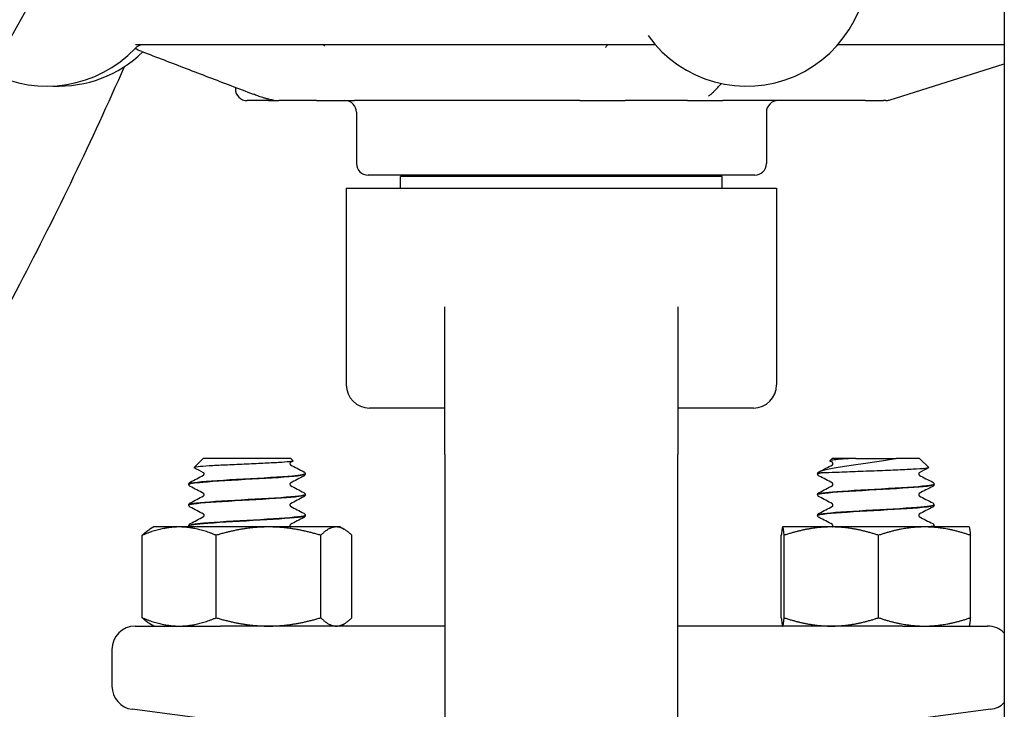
# Model space of a CAD drawing. Header units: inches. Extents: x 18 to 846, y -44 to 561.
# Tile 450 of 642: x 441.79 to 444.43, y 260.95 to 262.8. Entities that reach past the tile are written whole.
import ezdxf

# ---------------------------------------------------------------- set-up
doc = ezdxf.new("R2010")
doc.units = ezdxf.units.IN
doc.header["$LTSCALE"] = 24
doc.header["$MEASUREMENT"] = 0
doc.layers.add('Visible (ANSI)', color=7, linetype='Continuous', lineweight=30)

msp = doc.modelspace()

# ---------------------------------------------------------------- linework, layer by layer
at = {"layer": 'Visible (ANSI)'}
for p, q in [((444.42943, 290.9565), (444.42943, 255.2065)), ((443.48707, 262.729), (442.09777, 262.729)), ((444.42943, 262.729), (443.98263, 262.729)), ((444.12052, 262.58045), (444.42943, 262.678)), ((442.36593, 262.61465), (442.36593, 262.61025)), ((442.45523, 262.579), (442.39718, 262.579)), ((442.45523, 262.579), (442.48236, 262.579)), ((442.58329, 262.579), (442.48236, 262.579)), ((442.58329, 262.579), (442.68596, 262.579)), ((443.29063, 262.579), (442.68596, 262.579)), ((443.29063, 262.579), (443.41203, 262.579)), ((443.57967, 262.579), (443.41203, 262.579)), ((443.57967, 262.579), (443.67388, 262.579)), ((444.05735, 262.579), (443.67388, 262.579)), ((444.05735, 262.579), (444.10524, 262.579)), ((444.11111, 262.579), (444.10524, 262.579)), ((442.69093, 262.54775), (442.69093, 262.41025)), ((443.79093, 262.54775), (443.79093, 262.41025)), ((443.75968, 262.379), (442.72218, 262.379)), ((443.67268, 262.37525), (442.80918, 262.37525)), ((442.80918, 262.344), (442.80918, 262.37525)), ((442.91593, 262.37525), (442.91593, 262.379)), ((443.56593, 262.37525), (443.56593, 262.379)), ((443.67268, 262.344), (443.67268, 262.37525)), ((442.66343, 262.344), (443.81843, 262.344)), ((442.66343, 262.344), (442.66343, 261.8165)), ((443.81843, 262.344), (443.81843, 261.8165)), ((439.81761, 258.329), (441.78711, 262.08633)), ((442.92843, 261.629), (442.92843, 262.02591)), ((443.55343, 262.02591), (443.55343, 261.629)), ((442.92843, 261.754), (442.72593, 261.754)), ((443.75593, 261.754), (443.55343, 261.754)), ((442.27991, 261.619), (442.2553, 261.5944)), ((442.51445, 261.619), (442.27991, 261.619)), ((442.51445, 261.619), (442.52077, 261.61268)), ((442.92843, 261.629), (442.92843, 260.619)), ((443.55343, 260.619), (443.55343, 261.629)), ((443.96741, 261.619), (443.96109, 261.61268)), ((444.03064, 261.619), (443.96741, 261.619)), ((444.03064, 261.619), (444.08499, 261.619)), ((444.08499, 261.619), (444.13928, 261.619)), ((444.20195, 261.619), (444.13928, 261.619)), ((444.20195, 261.619), (444.22656, 261.5944)), ((442.55343, 261.57698), (442.55343, 261.57756)), ((443.92843, 261.57698), (443.92843, 261.57756)), ((443.93444, 261.58002), (443.93758, 261.58002)), ((442.24093, 261.54917), (442.24093, 261.54976)), ((444.24093, 261.54917), (444.24093, 261.54976)), ((442.55343, 261.52137), (442.55343, 261.52195)), ((443.92843, 261.52137), (443.92843, 261.52195)), ((442.24093, 261.49356), (442.24093, 261.49414)), ((444.24093, 261.49356), (444.24093, 261.49414)), ((442.55343, 261.46576), (442.55343, 261.46634)), ((443.92843, 261.46576), (443.92843, 261.46634)), ((442.14718, 261.435), (442.13613, 261.42862)), ((442.21515, 261.435), (442.14718, 261.435)), ((442.45457, 261.435), (442.21515, 261.435)), ((442.24093, 261.43795), (442.24093, 261.43853)), ((442.6366, 261.435), (442.45457, 261.435)), ((442.64718, 261.435), (442.6366, 261.435)), ((442.64718, 261.435), (442.65823, 261.42862)), ((443.83468, 261.435), (443.8346, 261.43495)), ((443.83476, 261.435), (443.83468, 261.435)), ((443.96529, 261.435), (443.83476, 261.435)), ((444.21521, 261.435), (443.96529, 261.435)), ((444.33468, 261.435), (444.21521, 261.435)), ((444.24093, 261.43795), (444.24093, 261.43853)), ((444.33468, 261.435), (444.33476, 261.43495)), ((442.11621, 261.19133), (442.11621, 261.41267)), ((442.31409, 261.19133), (442.31409, 261.41267)), ((442.59505, 261.19133), (442.59505, 261.41267)), ((442.67814, 261.19133), (442.67814, 261.41267)), ((443.83105, 261.19133), (443.83105, 261.41267)), ((443.83847, 261.19133), (443.83847, 261.41267)), ((444.09211, 261.19133), (444.09211, 261.41267)), ((444.33831, 261.19133), (444.33831, 261.41267)), ((442.09718, 261.169), (442.32607, 261.169)), ((442.14718, 261.169), (442.13613, 261.17538)), ((442.92843, 261.169), (442.32607, 261.169)), ((442.64718, 261.169), (442.65823, 261.17538)), ((444.15579, 261.169), (443.55343, 261.169)), ((443.83468, 261.169), (443.8346, 261.16905)), ((444.15579, 261.169), (444.38468, 261.169)), ((444.33468, 261.169), (444.33476, 261.16905)), ((442.03468, 261.1065), (442.03468, 261.00762)), ((442.31791, 260.91552), (442.08902, 260.94565)), ((444.39284, 260.94565), (444.16395, 260.91552))]:
    msp.add_line(p, q, dxfattribs=at)
msp.add_circle((435.17843, 266.519), 7.5, dxfattribs=at)
for centre, radius, start, end in [((435.17843, 266.519), 7.588, 134.247392, 45.752608), ((443.73782, 262.94275), 0.325, 215.65173, 11.53696), ((442.11935, 262.69775), 0.03125, 90, 136.55016), ((441.86072, 262.94275), 0.325, 242.18881, 316.55016), ((441.89103, 262.94275), 0.325, 267.32759, 314.23218), ((433.3306, 266.519), 9.54783, 332.337698, 336.228971), ((442.39718, 262.61025), 0.03125, 180, 270), ((442.65968, 262.54775), 0.03125, 0, 90), ((443.82218, 262.54775), 0.03125, 90, 180), ((444.11111, 262.61025), 0.03125, 270, 287.52557), ((442.72218, 262.41025), 0.03125, 180, 270), ((443.75968, 262.41025), 0.03125, 270, 0), ((442.72593, 261.8165), 0.0625, 180, 270), ((443.75593, 261.8165), 0.0625, 270, 0), ((442.09718, 261.1065), 0.0625, 90, 180), ((444.38468, 261.1065), 0.0625, 44.27479, 90), ((442.09718, 261.00762), 0.0625, 180, 262.5), ((444.38468, 261.00762), 0.0625, 277.5, 315.72521)]:
    msp.add_arc(centre, radius, start, end, dxfattribs=at)
for points, knots in [([(442.19794, 262.729), (442.19794, 262.729), (442.19794, 262.729), (442.19793, 262.729), (442.19792, 262.729), (442.19788, 262.729), (442.19786, 262.729), (442.19777, 262.729), (442.1977, 262.729), (442.19744, 262.729), (442.19723, 262.729), (442.19678, 262.729), (442.19653, 262.729), (442.19626, 262.729), (442.19619, 262.729), (442.19614, 262.729), (442.19612, 262.729), (442.19612, 262.729)], [0.002242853, 0.002242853, 0.002242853, 0.002242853, 0.002305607, 0.002305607, 0.002778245, 0.002778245, 0.003407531, 0.003407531, 0.005085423, 0.005085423, 0.009559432, 0.009559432, 0.015533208, 0.015533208, 0.017882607, 0.017882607, 0.018819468, 0.018819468, 0.018819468, 0.018819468]), ([(442.60118, 262.729), (442.60237, 262.72835), (442.60358, 262.72768), (442.6049, 262.72702), (442.60517, 262.72689), (442.60553, 262.72671), (442.60566, 262.72665), (442.6059, 262.72654), (442.60599, 262.72651), (442.60603, 262.72649), (442.60603, 262.72649), (442.60603, 262.72649)], [0.075506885, 0.075506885, 0.075506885, 0.075506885, 0.086783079, 0.086783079, 0.089936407, 0.089936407, 0.091973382, 0.091973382, 0.09490981, 0.09490981, 0.095724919, 0.095724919, 0.095724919, 0.095724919]), ([(443.35905, 262.7214), (443.35905, 262.7214), (443.35906, 262.7214), (443.35908, 262.72143), (443.35938, 262.72178), (443.36037, 262.72314), (443.361, 262.72404), (443.36268, 262.72629), (443.36381, 262.7277), (443.36495, 262.729)], [0.151733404, 0.151733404, 0.151733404, 0.151733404, 0.152733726, 0.152733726, 0.17283482, 0.17283482, 0.189537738, 0.189537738, 0.209449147, 0.209449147, 0.209449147, 0.209449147]), ([(443.49378, 262.72811), (443.49356, 262.72817), (443.49333, 262.72823), (443.49176, 262.72862), (443.48999, 262.72895), (443.4874, 262.729), (443.48724, 262.729), (443.48707, 262.729)], [0.282916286, 0.282916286, 0.282916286, 0.282916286, 0.285307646, 0.285307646, 0.298248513, 0.298248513, 0.299108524, 0.299108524, 0.299108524, 0.299108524]), ([(442.11447, 262.71114), (442.13444, 262.70346), (442.15441, 262.69579), (442.19435, 262.68046), (442.21431, 262.67279), (442.25425, 262.65746), (442.27423, 262.6498), (442.31417, 262.63448), (442.33414, 262.62683), (442.37409, 262.61153), (442.39407, 262.60388), (442.41405, 262.59624)], [0.6477885, 0.6477885, 0.6477885, 0.6477885, 0.84276542, 0.84276542, 1.03774233, 1.03774233, 1.23271925, 1.23271925, 1.42769616, 1.42769616, 1.62267307, 1.62267307, 1.62267307, 1.62267307]), ([(442.46848, 262.58004), (442.46848, 262.58004), (442.46848, 262.58004), (442.46845, 262.58004), (442.46842, 262.58005), (442.46834, 262.58006), (442.4683, 262.58007), (442.46821, 262.58008), (442.46816, 262.58009), (442.46804, 262.5801), (442.46798, 262.58011), (442.4678, 262.58014), (442.46767, 262.58016), (442.46708, 262.58025), (442.46666, 262.58031), (442.46542, 262.58051), (442.46463, 262.58064), (442.46137, 262.58123), (442.45869, 262.58181), (442.45326, 262.58315), (442.4505, 262.5839), (442.44497, 262.58549), (442.44214, 262.58635), (442.43497, 262.58863), (442.43069, 262.59009), (442.42223, 262.59311), (442.41809, 262.59469), (442.41405, 262.59624)], [0.26612976, 0.26612976, 0.26612976, 0.26612976, 0.2668941, 0.2668941, 0.26783144, 0.26783144, 0.26830071, 0.26830071, 0.26877383, 0.26877383, 0.26924374, 0.26924374, 0.27018646, 0.27018646, 0.27396155, 0.27396155, 0.28138088, 0.28138088, 0.30389899, 0.30389899, 0.32519321, 0.32519321, 0.34787479, 0.34787479, 0.38447631, 0.38447631, 0.42408822, 0.42408822, 0.42408822, 0.42408822]), ([(443.65054, 262.60401), (443.6502, 262.60365), (443.64963, 262.60302), (443.64821, 262.60153), (443.64741, 262.60071), (443.64447, 262.59786), (443.6422, 262.59595), (443.63872, 262.59332), (443.6374, 262.59239), (443.63585, 262.59135), (443.63541, 262.59105), (443.63518, 262.5909), (443.63515, 262.59088), (443.63515, 262.59088)], [0, 0, 0, 0, 0.014217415, 0.014217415, 0.027587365, 0.027587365, 0.061782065, 0.061782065, 0.083083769, 0.083083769, 0.092845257, 0.092845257, 0.095345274, 0.095345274, 0.095345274, 0.095345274]), ([(443.93202, 261.58283), (443.9363, 261.58515), (443.94417, 261.58751), (443.96604, 261.59227), (443.97955, 261.59462), (444.01014, 261.59939), (444.02673, 261.60174), (444.0606, 261.6065), (444.07749, 261.60886), (444.10924, 261.61361), (444.12386, 261.61596), (444.13677, 261.6184)], [-0.67634923, -0.67634923, -0.67634923, -0.67634923, -0.52774982, -0.52774982, -0.38555901, -0.38555901, -0.25020713, -0.25020713, -0.12168954, -0.12168954, 0, 0, 0, 0]), ([(444.01925, 261.6184), (444.00792, 261.61775), (443.99781, 261.61711), (443.98068, 261.61581), (443.97383, 261.61517), (443.96331, 261.61377), (443.9606, 261.61302), (443.96105, 261.61214), (443.9612, 261.61202), (443.96144, 261.61189)], [-2.12179282, -2.12179282, -2.12179282, -2.12179282, -2.02048123, -2.02048123, -1.91755472, -1.91755472, -1.79490964, -1.79490964, -1.77433809, -1.77433809, -1.77433809, -1.77433809]), ([(442.52077, 261.61268), (442.52091, 261.61254), (442.52094, 261.61241), (442.52048, 261.6115), (442.51687, 261.61075), (442.50364, 261.60924), (442.49404, 261.60849), (442.46993, 261.60698), (442.45558, 261.60623), (442.42391, 261.60471), (442.40685, 261.60396), (442.3722, 261.60245), (442.35494, 261.6017), (442.32251, 261.60018), (442.3077, 261.59943), (442.28254, 261.59792), (442.27251, 261.59717), (442.25871, 261.59565), (442.25516, 261.5949), (442.25519, 261.594), (442.25533, 261.59385), (442.25561, 261.5937)], [-1.8174748, -1.8174748, -1.8174748, -1.8174748, -1.7949096, -1.7949096, -1.6700584, -1.6700584, -1.5430016, -1.5430016, -1.41374, -1.41374, -1.2822742, -1.2822742, -1.1486049, -1.1486049, -1.0127327, -1.0127327, -0.8746582, -0.8746582, -0.7343822, -0.7343822, -0.7065085, -0.7065085, -0.7065085, -0.7065085]), ([(442.51387, 261.60845), (442.51387, 261.60845), (442.5137, 261.60838), (442.51318, 261.60782), (442.5129, 261.60748), (442.51242, 261.60647), (442.51224, 261.60578), (442.51224, 261.60508)], [0.003893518, 0.003893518, 0.003893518, 0.003893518, 0.02135506, 0.02135506, 0.032660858, 0.032660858, 0.044379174, 0.044379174, 0.044379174, 0.044379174]), ([(442.51224, 261.60508), (442.51224, 261.604), (442.51269, 261.60301), (442.51339, 261.60205), (442.51365, 261.60186), (442.51384, 261.60172), (442.51387, 261.6017), (442.51387, 261.6017)], [0, 0, 0, 0, 0.017919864, 0.017919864, 0.032518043, 0.032518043, 0.040461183, 0.040461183, 0.040461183, 0.040461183]), ([(443.96961, 261.60508), (443.96961, 261.60615), (443.96917, 261.60715), (443.96846, 261.6081), (443.96821, 261.6083), (443.96802, 261.60843), (443.96799, 261.60845), (443.96799, 261.60845)], [0, 0, 0, 0, 0.017919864, 0.017919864, 0.032518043, 0.032518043, 0.040461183, 0.040461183, 0.040461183, 0.040461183]), ([(443.96799, 261.6017), (443.96799, 261.6017), (443.96815, 261.60177), (443.96868, 261.60233), (443.96896, 261.60267), (443.96943, 261.60368), (443.96961, 261.60437), (443.96961, 261.60508)], [0.003893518, 0.003893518, 0.003893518, 0.003893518, 0.02135506, 0.02135506, 0.032660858, 0.032660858, 0.044379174, 0.044379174, 0.044379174, 0.044379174]), ([(444.22656, 261.5944), (444.22664, 261.59431), (444.22668, 261.59423), (444.22666, 261.59339), (444.22296, 261.59264), (444.20864, 261.59112), (444.19804, 261.59037), (444.17117, 261.58886), (444.15507, 261.58811), (444.11935, 261.58659), (444.10004, 261.58584), (444.06067, 261.58433), (444.04099, 261.58358), (444.02256, 261.58283)], [-0.74958937, -0.74958937, -0.74958937, -0.74958937, -0.73438222, -0.73438222, -0.59190522, -0.59190522, -0.44722789, -0.44722789, -0.30035084, -0.30035084, -0.15127467, -0.15127467, 0, 0, 0, 0]), ([(442.24114, 261.54915), (442.24127, 261.55124), (442.25429, 261.55333), (442.27818, 261.55541), (442.31038, 261.55823), (442.36143, 261.56104), (442.41091, 261.56386), (442.46084, 261.56669), (442.50781, 261.56953), (442.53274, 261.57237), (442.54622, 261.57391), (442.55315, 261.57544), (442.55322, 261.57698)], [-14.1400278, -14.1400278, -14.1400278, -14.1400278, -13.4320997, -13.4320997, -13.4320997, -12.4783682, -12.4783682, -12.4783682, -11.5160648, -11.5160648, -11.5160648, -10.9955743, -10.9955743, -10.9955743, -10.9955743]), ([(442.55321, 261.57759), (442.55309, 261.57558), (442.54115, 261.57357), (442.51897, 261.57157), (442.48781, 261.56875), (442.43728, 261.56593), (442.38763, 261.56312), (442.338, 261.5603), (442.29058, 261.55748), (442.26438, 261.55467), (442.24915, 261.55303), (442.24132, 261.55139), (442.24124, 261.54976)], [4.7095281, 4.7095281, 4.7095281, 4.7095281, 5.3893637, 5.3893637, 5.3893637, 6.3443154, 6.3443154, 6.3443154, 7.2990044, 7.2990044, 7.2990044, 7.8539816, 7.8539816, 7.8539816, 7.8539816]), ([(442.28211, 261.57727), (442.28211, 261.57834), (442.28167, 261.57934), (442.28096, 261.5803), (442.28071, 261.58049), (442.28052, 261.58063), (442.28049, 261.58064), (442.28049, 261.58064)], [0, 0, 0, 0, 0.017919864, 0.017919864, 0.032518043, 0.032518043, 0.040461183, 0.040461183, 0.040461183, 0.040461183]), ([(442.28049, 261.5739), (442.28049, 261.5739), (442.28065, 261.57397), (442.28118, 261.57452), (442.28146, 261.57486), (442.28193, 261.57588), (442.28211, 261.57657), (442.28211, 261.57727)], [0.003893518, 0.003893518, 0.003893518, 0.003893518, 0.02135506, 0.02135506, 0.032660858, 0.032660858, 0.044379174, 0.044379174, 0.044379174, 0.044379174]), ([(442.55343, 261.57695), (442.55337, 261.57582), (442.55294, 261.57476), (442.55196, 261.57329), (442.55144, 261.5728), (442.55051, 261.5721), (442.5501, 261.57185), (442.54969, 261.57164)], [0, 0, 0, 0, 0.015967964, 0.015967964, 0.031253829, 0.031253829, 0.045415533, 0.045415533, 0.045415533, 0.045415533]), ([(442.55136, 261.58177), (442.55127, 261.58185), (442.55117, 261.58194), (442.55077, 261.58226), (442.55039, 261.58252), (442.54984, 261.58283)], [-0.025931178, -0.025931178, -0.025931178, -0.025931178, -0.019551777, -0.019551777, 0, 0, 0, 0]), ([(442.55136, 261.58177), (442.55179, 261.58139), (442.55225, 261.58089), (442.55306, 261.5795), (442.55338, 261.57857), (442.55343, 261.57759)], [0, 0, 0, 0, 0.013250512, 0.013250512, 0.027054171, 0.027054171, 0.027054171, 0.027054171]), ([(443.92843, 261.57759), (443.92849, 261.57872), (443.92891, 261.57978), (443.92976, 261.58106), (443.93014, 261.58145), (443.9305, 261.58177)], [0, 0, 0, 0, 0.015967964, 0.015967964, 0.027043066, 0.027043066, 0.027043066, 0.027043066]), ([(443.93216, 261.57164), (443.93153, 261.57197), (443.93086, 261.57237), (443.92976, 261.57351), (443.92936, 261.574), (443.92871, 261.57529), (443.92847, 261.57611), (443.92843, 261.57695)], [0, 0, 0, 0, 0.022095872, 0.022095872, 0.033561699, 0.033561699, 0.045438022, 0.045438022, 0.045438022, 0.045438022]), ([(443.93444, 261.58002), (443.93184, 261.58005), (443.93062, 261.58018), (443.92975, 261.58055), (443.9297, 261.58075), (443.92986, 261.58106), (443.92991, 261.58115), (443.93002, 261.58129), (443.93006, 261.58133), (443.93012, 261.5814), (443.93014, 261.58142), (443.93018, 261.58147), (443.9302, 261.58149), (443.93024, 261.58153), (443.93026, 261.58155), (443.93031, 261.5816), (443.93033, 261.58162), (443.93039, 261.58168), (443.93043, 261.58171), (443.93056, 261.58183), (443.93067, 261.58192), (443.93109, 261.58226), (443.93146, 261.58252), (443.93202, 261.58283)], [-0.17168991, -0.17168991, -0.17168991, -0.17168991, -0.0982332, -0.0982332, -0.0491093, -0.0491093, -0.03761956, -0.03761956, -0.03394059, -0.03394059, -0.03224924, -0.03224924, -0.03117451, -0.03117451, -0.03017054, -0.03017054, -0.0289244, -0.0289244, -0.02683852, -0.02683852, -0.01955178, -0.01955178, 0, 0, 0, 0]), ([(444.02256, 261.58283), (444.01225, 261.58241), (444.00242, 261.58203), (443.98397, 261.58137), (443.97542, 261.58107), (443.95454, 261.58039), (443.94422, 261.58008), (443.93758, 261.58002)], [-0.3187664, -0.3187664, -0.3187664, -0.3187664, -0.23449039, -0.23449039, -0.1487662, -0.1487662, 0, 0, 0, 0]), ([(444.20137, 261.58064), (444.20137, 261.58064), (444.2012, 261.58057), (444.20068, 261.58002), (444.2004, 261.57968), (444.19992, 261.57866), (444.19974, 261.57797), (444.19974, 261.57727)], [0.003893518, 0.003893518, 0.003893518, 0.003893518, 0.02135506, 0.02135506, 0.032660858, 0.032660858, 0.044379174, 0.044379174, 0.044379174, 0.044379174]), ([(444.19974, 261.57727), (444.19974, 261.5762), (444.20019, 261.5752), (444.20089, 261.57424), (444.20115, 261.57405), (444.20134, 261.57391), (444.20137, 261.5739), (444.20137, 261.5739)], [0, 0, 0, 0, 0.017919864, 0.017919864, 0.032518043, 0.032518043, 0.040461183, 0.040461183, 0.040461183, 0.040461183]), ([(442.24093, 261.54978), (442.24099, 261.55092), (442.24141, 261.55198), (442.24239, 261.55345), (442.24292, 261.55393), (442.24384, 261.55464), (442.24426, 261.55489), (442.24466, 261.5551)], [0, 0, 0, 0, 0.015967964, 0.015967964, 0.031253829, 0.031253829, 0.045415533, 0.045415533, 0.045415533, 0.045415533]), ([(442.24466, 261.54383), (442.24403, 261.54416), (442.24336, 261.54456), (442.24226, 261.5457), (442.24186, 261.5462), (442.24121, 261.54749), (442.24097, 261.5483), (442.24093, 261.54915)], [0, 0, 0, 0, 0.022095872, 0.022095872, 0.033561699, 0.033561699, 0.045438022, 0.045438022, 0.045438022, 0.045438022]), ([(442.51387, 261.55284), (442.51387, 261.55284), (442.5137, 261.55277), (442.51318, 261.55221), (442.5129, 261.55187), (442.51242, 261.55086), (442.51224, 261.55017), (442.51224, 261.54946)], [0.003893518, 0.003893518, 0.003893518, 0.003893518, 0.02135506, 0.02135506, 0.032660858, 0.032660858, 0.044379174, 0.044379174, 0.044379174, 0.044379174]), ([(442.51224, 261.54946), (442.51224, 261.54839), (442.51269, 261.54739), (442.51339, 261.54644), (442.51365, 261.54624), (442.51384, 261.54611), (442.51387, 261.54609), (442.51387, 261.54609)], [0, 0, 0, 0, 0.017919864, 0.017919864, 0.032518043, 0.032518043, 0.040461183, 0.040461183, 0.040461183, 0.040461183]), ([(443.92843, 261.52134), (443.92843, 261.52141), (443.92844, 261.52148), (443.92846, 261.52155), (443.92947, 261.52438), (443.95606, 261.5272), (443.99749, 261.53003), (444.03873, 261.53285), (444.09357, 261.53566), (444.14004, 261.53848), (444.18632, 261.54128), (444.2231, 261.54408), (444.23575, 261.54689), (444.23918, 261.54765), (444.24081, 261.54841), (444.24072, 261.54917)], [-17.2816205, -17.2816205, -17.2816205, -17.2816205, -17.2584859, -17.2584859, -17.2584859, -16.2999201, -16.2999201, -16.2999201, -15.3458188, -15.3458188, -15.3458188, -14.3954331, -14.3954331, -14.3954331, -14.1371669, -14.1371669, -14.1371669, -14.1371669]), ([(444.24061, 261.54978), (444.24073, 261.54859), (444.23678, 261.54741), (444.22863, 261.54622), (444.2093, 261.5434), (444.16688, 261.54059), (444.11835, 261.53777), (444.06983, 261.53496), (444.0165, 261.53215), (443.9797, 261.52933), (443.94752, 261.52687), (443.92873, 261.52441), (443.92849, 261.52195)], [7.8511208, 7.8511208, 7.8511208, 7.8511208, 8.2534333, 8.2534333, 8.2534333, 9.2076053, 9.2076053, 9.2076053, 10.1615232, 10.1615232, 10.1615232, 10.9955743, 10.9955743, 10.9955743, 10.9955743]), ([(443.96961, 261.54946), (443.96961, 261.55054), (443.96917, 261.55153), (443.96846, 261.55249), (443.96821, 261.55268), (443.96802, 261.55282), (443.96799, 261.55284), (443.96799, 261.55284)], [0, 0, 0, 0, 0.017919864, 0.017919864, 0.032518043, 0.032518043, 0.040461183, 0.040461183, 0.040461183, 0.040461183]), ([(443.96799, 261.54609), (443.96799, 261.54609), (443.96815, 261.54616), (443.96868, 261.54672), (443.96896, 261.54706), (443.96943, 261.54807), (443.96961, 261.54876), (443.96961, 261.54946)], [0.003893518, 0.003893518, 0.003893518, 0.003893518, 0.02135506, 0.02135506, 0.032660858, 0.032660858, 0.044379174, 0.044379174, 0.044379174, 0.044379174]), ([(444.23719, 261.5551), (444.23783, 261.55477), (444.2385, 261.55437), (444.2396, 261.55323), (444.23999, 261.55273), (444.24064, 261.55144), (444.24089, 261.55062), (444.24093, 261.54978)], [0, 0, 0, 0, 0.022095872, 0.022095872, 0.033561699, 0.033561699, 0.045438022, 0.045438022, 0.045438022, 0.045438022]), ([(444.24093, 261.54915), (444.24087, 261.54801), (444.24044, 261.54695), (444.23946, 261.54548), (444.23894, 261.545), (444.23801, 261.54429), (444.2376, 261.54404), (444.23719, 261.54383)], [0, 0, 0, 0, 0.015967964, 0.015967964, 0.031253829, 0.031253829, 0.045415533, 0.045415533, 0.045415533, 0.045415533]), ([(442.55336, 261.52198), (442.55342, 261.52161), (442.55307, 261.52125), (442.55231, 261.52089), (442.54639, 261.51808), (442.51541, 261.51527), (442.47178, 261.51245), (442.42816, 261.50964), (442.37304, 261.50683), (442.32846, 261.50402), (442.28388, 261.50121), (442.25101, 261.49839), (442.24299, 261.49558), (442.24162, 261.4951), (442.24098, 261.49462), (442.24103, 261.49414)], [10.9927134, 10.9927134, 10.9927134, 10.9927134, 11.1151899, 11.1151899, 11.1151899, 12.0686082, 12.0686082, 12.0686082, 13.0217811, 13.0217811, 13.0217811, 13.9747115, 13.9747115, 13.9747115, 14.1371669, 14.1371669, 14.1371669, 14.1371669]), ([(442.24117, 261.49354), (442.24104, 261.49443), (442.24322, 261.49532), (442.24784, 261.49621), (442.26241, 261.49901), (442.30081, 261.50181), (442.34778, 261.50462), (442.39467, 261.50742), (442.44887, 261.51022), (442.48889, 261.51302), (442.52867, 261.5158), (442.55336, 261.51858), (442.55343, 261.52137)], [-20.4232131, -20.4232131, -20.4232131, -20.4232131, -20.1217618, -20.1217618, -20.1217618, -19.1712317, -19.1712317, -19.1712317, -18.2223022, -18.2223022, -18.2223022, -17.2787596, -17.2787596, -17.2787596, -17.2787596]), ([(442.28211, 261.52166), (442.28211, 261.52273), (442.28167, 261.52373), (442.28096, 261.52469), (442.28071, 261.52488), (442.28052, 261.52502), (442.28049, 261.52503), (442.28049, 261.52503)], [0, 0, 0, 0, 0.017919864, 0.017919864, 0.032518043, 0.032518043, 0.040461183, 0.040461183, 0.040461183, 0.040461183]), ([(442.28049, 261.51829), (442.28049, 261.51829), (442.28065, 261.51836), (442.28118, 261.51891), (442.28146, 261.51925), (442.28193, 261.52026), (442.28211, 261.52096), (442.28211, 261.52166)], [0.003893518, 0.003893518, 0.003893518, 0.003893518, 0.02135506, 0.02135506, 0.032660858, 0.032660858, 0.044379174, 0.044379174, 0.044379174, 0.044379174]), ([(442.54969, 261.52729), (442.55033, 261.52696), (442.551, 261.52656), (442.5521, 261.52542), (442.55249, 261.52492), (442.55314, 261.52363), (442.55339, 261.52282), (442.55343, 261.52198)], [0, 0, 0, 0, 0.022095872, 0.022095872, 0.033561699, 0.033561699, 0.045438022, 0.045438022, 0.045438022, 0.045438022]), ([(442.55343, 261.52134), (442.55337, 261.52021), (442.55294, 261.51915), (442.55196, 261.51768), (442.55144, 261.51719), (442.55051, 261.51648), (442.5501, 261.51624), (442.54969, 261.51602)], [0, 0, 0, 0, 0.015967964, 0.015967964, 0.031253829, 0.031253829, 0.045415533, 0.045415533, 0.045415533, 0.045415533]), ([(443.92843, 261.52198), (443.92849, 261.52311), (443.92891, 261.52417), (443.92989, 261.52564), (443.93042, 261.52613), (443.93134, 261.52683), (443.93176, 261.52708), (443.93216, 261.52729)], [0, 0, 0, 0, 0.015967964, 0.015967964, 0.031253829, 0.031253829, 0.045415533, 0.045415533, 0.045415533, 0.045415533]), ([(443.93216, 261.51602), (443.93153, 261.51636), (443.93086, 261.51676), (443.92976, 261.5179), (443.92936, 261.51839), (443.92871, 261.51968), (443.92847, 261.5205), (443.92843, 261.52134)], [0, 0, 0, 0, 0.022095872, 0.022095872, 0.033561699, 0.033561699, 0.045438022, 0.045438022, 0.045438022, 0.045438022]), ([(444.20137, 261.52503), (444.20137, 261.52503), (444.2012, 261.52496), (444.20068, 261.52441), (444.2004, 261.52407), (444.19992, 261.52305), (444.19974, 261.52236), (444.19974, 261.52166)], [0.003893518, 0.003893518, 0.003893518, 0.003893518, 0.02135506, 0.02135506, 0.032660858, 0.032660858, 0.044379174, 0.044379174, 0.044379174, 0.044379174]), ([(444.19974, 261.52166), (444.19974, 261.52059), (444.20019, 261.51959), (444.20089, 261.51863), (444.20115, 261.51844), (444.20134, 261.5183), (444.20137, 261.51829), (444.20137, 261.51829)], [0, 0, 0, 0, 0.017919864, 0.017919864, 0.032518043, 0.032518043, 0.040461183, 0.040461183, 0.040461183, 0.040461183]), ([(442.24093, 261.49417), (442.24099, 261.4953), (442.24141, 261.49637), (442.24239, 261.49784), (442.24292, 261.49832), (442.24384, 261.49903), (442.24426, 261.49928), (442.24466, 261.49949)], [0, 0, 0, 0, 0.015967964, 0.015967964, 0.031253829, 0.031253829, 0.045415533, 0.045415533, 0.045415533, 0.045415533]), ([(442.24466, 261.48822), (442.24403, 261.48855), (442.24336, 261.48895), (442.24226, 261.49009), (442.24186, 261.49059), (442.24121, 261.49188), (442.24097, 261.49269), (442.24093, 261.49354)], [0, 0, 0, 0, 0.022095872, 0.022095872, 0.033561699, 0.033561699, 0.045438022, 0.045438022, 0.045438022, 0.045438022]), ([(442.51387, 261.49723), (442.51387, 261.49723), (442.5137, 261.49715), (442.51318, 261.4966), (442.5129, 261.49626), (442.51242, 261.49525), (442.51224, 261.49456), (442.51224, 261.49385)], [0.003893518, 0.003893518, 0.003893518, 0.003893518, 0.02135506, 0.02135506, 0.032660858, 0.032660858, 0.044379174, 0.044379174, 0.044379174, 0.044379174]), ([(442.51224, 261.49385), (442.51224, 261.49278), (442.51269, 261.49178), (442.51339, 261.49082), (442.51365, 261.49063), (442.51384, 261.4905), (442.51387, 261.49048), (442.51387, 261.49048)], [0, 0, 0, 0, 0.017919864, 0.017919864, 0.032518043, 0.032518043, 0.040461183, 0.040461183, 0.040461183, 0.040461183]), ([(444.24083, 261.49417), (444.24069, 261.49183), (444.22398, 261.48949), (444.19463, 261.48715), (444.15938, 261.48434), (444.10683, 261.48153), (444.05795, 261.47872), (444.00909, 261.47591), (443.96518, 261.4731), (443.94376, 261.47029), (443.93371, 261.46897), (443.92873, 261.46766), (443.92876, 261.46634)], [14.1343061, 14.1343061, 14.1343061, 14.1343061, 14.9274022, 14.9274022, 14.9274022, 15.879856, 15.879856, 15.879856, 16.8320759, 16.8320759, 16.8320759, 17.2787596, 17.2787596, 17.2787596, 17.2787596]), ([(443.92874, 261.46573), (443.92876, 261.46744), (443.93726, 261.46915), (443.95374, 261.47087), (443.98092, 261.47369), (444.02909, 261.47651), (444.07887, 261.47933), (444.12854, 261.48215), (444.17849, 261.48496), (444.20871, 261.48778), (444.22942, 261.48971), (444.2405, 261.49163), (444.24069, 261.49356)], [-23.5648058, -23.5648058, -23.5648058, -23.5648058, -22.9847675, -22.9847675, -22.9847675, -22.0283448, -22.0283448, -22.0283448, -21.0740719, -21.0740719, -21.0740719, -20.4203522, -20.4203522, -20.4203522, -20.4203522]), ([(443.96961, 261.49385), (443.96961, 261.49493), (443.96917, 261.49592), (443.96846, 261.49688), (443.96821, 261.49707), (443.96802, 261.49721), (443.96799, 261.49723), (443.96799, 261.49723)], [0, 0, 0, 0, 0.017919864, 0.017919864, 0.032518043, 0.032518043, 0.040461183, 0.040461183, 0.040461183, 0.040461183]), ([(443.96799, 261.49048), (443.96799, 261.49048), (443.96815, 261.49055), (443.96868, 261.4911), (443.96896, 261.49145), (443.96943, 261.49246), (443.96961, 261.49315), (443.96961, 261.49385)], [0.003893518, 0.003893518, 0.003893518, 0.003893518, 0.02135506, 0.02135506, 0.032660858, 0.032660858, 0.044379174, 0.044379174, 0.044379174, 0.044379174]), ([(444.23719, 261.49949), (444.23783, 261.49916), (444.2385, 261.49875), (444.2396, 261.49762), (444.23999, 261.49712), (444.24064, 261.49583), (444.24089, 261.49501), (444.24093, 261.49417)], [0, 0, 0, 0, 0.022095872, 0.022095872, 0.033561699, 0.033561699, 0.045438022, 0.045438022, 0.045438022, 0.045438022]), ([(444.24093, 261.49354), (444.24087, 261.4924), (444.24044, 261.49134), (444.23946, 261.48987), (444.23894, 261.48939), (444.23801, 261.48868), (444.2376, 261.48843), (444.23719, 261.48822)], [0, 0, 0, 0, 0.015967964, 0.015967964, 0.031253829, 0.031253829, 0.045415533, 0.045415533, 0.045415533, 0.045415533]), ([(442.24098, 261.43793), (442.24109, 261.4404), (442.25994, 261.44287), (442.29227, 261.44534), (442.32948, 261.44818), (442.38357, 261.45103), (442.43248, 261.45387), (442.48126, 261.45671), (442.52355, 261.45954), (442.54219, 261.46238), (442.54959, 261.46351), (442.55319, 261.46463), (442.55312, 261.46576)], [-26.7063984, -26.7063984, -26.7063984, -26.7063984, -25.8688703, -25.8688703, -25.8688703, -24.9048316, -24.9048316, -24.9048316, -23.9435311, -23.9435311, -23.9435311, -23.5619449, -23.5619449, -23.5619449, -23.5619449]), ([(442.5531, 261.46636), (442.55315, 261.46486), (442.54671, 261.46337), (442.5339, 261.46187), (442.50991, 261.45906), (442.46416, 261.45625), (442.41491, 261.45344), (442.36567, 261.45064), (442.31422, 261.44783), (442.28106, 261.44502), (442.25551, 261.44286), (442.24134, 261.4407), (442.24109, 261.43853)], [17.2758987, 17.2758987, 17.2758987, 17.2758987, 17.7840647, 17.7840647, 17.7840647, 18.7358252, 18.7358252, 18.7358252, 19.6873602, 19.6873602, 19.6873602, 20.4203522, 20.4203522, 20.4203522, 20.4203522]), ([(442.28211, 261.46605), (442.28211, 261.46712), (442.28167, 261.46812), (442.28096, 261.46908), (442.28071, 261.46927), (442.28052, 261.4694), (442.28049, 261.46942), (442.28049, 261.46942)], [0, 0, 0, 0, 0.017919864, 0.017919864, 0.032518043, 0.032518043, 0.040461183, 0.040461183, 0.040461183, 0.040461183]), ([(442.28049, 261.46267), (442.28049, 261.46267), (442.28065, 261.46275), (442.28118, 261.4633), (442.28146, 261.46364), (442.28193, 261.46465), (442.28211, 261.46535), (442.28211, 261.46605)], [0.003893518, 0.003893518, 0.003893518, 0.003893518, 0.02135506, 0.02135506, 0.032660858, 0.032660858, 0.044379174, 0.044379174, 0.044379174, 0.044379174]), ([(442.54969, 261.47168), (442.55033, 261.47135), (442.551, 261.47095), (442.5521, 261.46981), (442.55249, 261.46931), (442.55314, 261.46802), (442.55339, 261.46721), (442.55343, 261.46636)], [0, 0, 0, 0, 0.022095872, 0.022095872, 0.033561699, 0.033561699, 0.045438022, 0.045438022, 0.045438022, 0.045438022]), ([(442.55343, 261.46573), (442.55337, 261.4646), (442.55294, 261.46353), (442.55196, 261.46206), (442.55144, 261.46158), (442.55051, 261.46087), (442.5501, 261.46063), (442.54969, 261.46041)], [0, 0, 0, 0, 0.015967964, 0.015967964, 0.031253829, 0.031253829, 0.045415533, 0.045415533, 0.045415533, 0.045415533]), ([(443.92843, 261.46636), (443.92849, 261.4675), (443.92891, 261.46856), (443.92989, 261.47003), (443.93042, 261.47051), (443.93134, 261.47122), (443.93176, 261.47147), (443.93216, 261.47168)], [0, 0, 0, 0, 0.015967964, 0.015967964, 0.031253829, 0.031253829, 0.045415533, 0.045415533, 0.045415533, 0.045415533]), ([(443.93216, 261.46041), (443.93153, 261.46074), (443.93086, 261.46115), (443.92976, 261.46228), (443.92936, 261.46278), (443.92871, 261.46407), (443.92847, 261.46489), (443.92843, 261.46573)], [0, 0, 0, 0, 0.022095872, 0.022095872, 0.033561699, 0.033561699, 0.045438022, 0.045438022, 0.045438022, 0.045438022]), ([(444.20137, 261.46942), (444.20137, 261.46942), (444.2012, 261.46935), (444.20068, 261.4688), (444.2004, 261.46845), (444.19992, 261.46744), (444.19974, 261.46675), (444.19974, 261.46605)], [0.003893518, 0.003893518, 0.003893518, 0.003893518, 0.02135506, 0.02135506, 0.032660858, 0.032660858, 0.044379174, 0.044379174, 0.044379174, 0.044379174]), ([(444.19974, 261.46605), (444.19974, 261.46497), (444.20019, 261.46398), (444.20089, 261.46302), (444.20115, 261.46283), (444.20134, 261.46269), (444.20137, 261.46267), (444.20137, 261.46267)], [0, 0, 0, 0, 0.017919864, 0.017919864, 0.032518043, 0.032518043, 0.040461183, 0.040461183, 0.040461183, 0.040461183]), ([(442.24093, 261.43856), (442.24099, 261.43969), (442.24141, 261.44076), (442.24239, 261.44223), (442.24292, 261.44271), (442.24384, 261.44342), (442.24426, 261.44366), (442.24466, 261.44388)], [0, 0, 0, 0, 0.015967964, 0.015967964, 0.031253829, 0.031253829, 0.045415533, 0.045415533, 0.045415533, 0.045415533]), ([(442.2419, 261.435), (442.24177, 261.43519), (442.24166, 261.43539), (442.24121, 261.43627), (442.24097, 261.43708), (442.24093, 261.43793)], [0.029606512, 0.029606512, 0.029606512, 0.029606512, 0.033561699, 0.033561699, 0.045438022, 0.045438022, 0.045438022, 0.045438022]), ([(442.51387, 261.44162), (442.51387, 261.44162), (442.5137, 261.44154), (442.51318, 261.44099), (442.5129, 261.44065), (442.51242, 261.43964), (442.51224, 261.43894), (442.51224, 261.43824)], [0.003893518, 0.003893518, 0.003893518, 0.003893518, 0.02135506, 0.02135506, 0.032660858, 0.032660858, 0.044379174, 0.044379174, 0.044379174, 0.044379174]), ([(442.51224, 261.43824), (442.51224, 261.43717), (442.51269, 261.43617), (442.51333, 261.4353), (442.51354, 261.43511), (442.51368, 261.435)], [0, 0, 0, 0, 0.017919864, 0.017919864, 0.029530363, 0.029530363, 0.029530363, 0.029530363]), ([(443.96961, 261.43824), (443.96961, 261.43932), (443.96917, 261.44031), (443.96846, 261.44127), (443.96821, 261.44146), (443.96802, 261.4416), (443.96799, 261.44162), (443.96799, 261.44162)], [0, 0, 0, 0, 0.017919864, 0.017919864, 0.032518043, 0.032518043, 0.040461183, 0.040461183, 0.040461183, 0.040461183]), ([(443.96818, 261.435), (443.96826, 261.43506), (443.96835, 261.43515), (443.96868, 261.43549), (443.96896, 261.43584), (443.96943, 261.43685), (443.96961, 261.43754), (443.96961, 261.43824)], [0.01487233, 0.01487233, 0.01487233, 0.01487233, 0.02135506, 0.02135506, 0.032660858, 0.032660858, 0.044379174, 0.044379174, 0.044379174, 0.044379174]), ([(444.24076, 261.43856), (444.24087, 261.43791), (444.23971, 261.43725), (444.23722, 261.4366), (444.23518, 261.43607), (444.23226, 261.43554), (444.22856, 261.435)], [20.41749138, 20.41749138, 20.41749138, 20.41749138, 20.63867267, 20.63867267, 20.63867267, 20.81932014, 20.81932014, 20.81932014, 20.81932014]), ([(444.23219, 261.435), (444.236, 261.43565), (444.23863, 261.4363), (444.23992, 261.43695), (444.24059, 261.43728), (444.24091, 261.43762), (444.24087, 261.43795)], [-27.03673772, -27.03673772, -27.03673772, -27.03673772, -26.81712276, -26.81712276, -26.81712276, -26.70353756, -26.70353756, -26.70353756, -26.70353756]), ([(444.23719, 261.44388), (444.23783, 261.44355), (444.2385, 261.44314), (444.2396, 261.44201), (444.23999, 261.44151), (444.24064, 261.44022), (444.24089, 261.4394), (444.24093, 261.43856)], [0, 0, 0, 0, 0.022095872, 0.022095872, 0.033561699, 0.033561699, 0.045438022, 0.045438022, 0.045438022, 0.045438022])]:
    msp.add_open_spline(points, degree=3, knots=knots, dxfattribs=at)
for points in [[(442.11447, 262.71114), (442.10823, 262.71354), (442.10196, 262.716), (442.09603, 262.71857)], [(443.65054, 262.60401), (443.65708, 262.61096), (443.66363, 262.61791), (443.67017, 262.62487)], [(444.03064, 261.619), (444.02675, 261.61881), (444.02295, 261.61861), (444.01925, 261.6184)], [(444.13677, 261.6184), (444.13783, 261.6186), (444.13869, 261.6188), (444.13928, 261.619)], [(442.28051, 261.58063), (442.27222, 261.585), (442.26392, 261.58935), (442.25561, 261.5937)], [(442.52042, 261.61189), (442.51823, 261.61074), (442.51603, 261.60959), (442.51385, 261.60844)], [(442.51385, 261.60171), (442.52573, 261.59546), (442.53763, 261.58922), (442.54953, 261.58299)], [(443.93233, 261.58299), (443.94423, 261.58922), (443.95612, 261.59546), (443.96801, 261.60171)], [(443.96801, 261.60844), (443.96582, 261.60959), (443.96363, 261.61074), (443.96144, 261.61189)], [(444.22624, 261.5937), (444.21794, 261.58935), (444.20964, 261.585), (444.20135, 261.58063)], [(442.24466, 261.5551), (442.25662, 261.56136), (442.26857, 261.56763), (442.28051, 261.57391)], [(442.54969, 261.57164), (442.53774, 261.56537), (442.52579, 261.55911), (442.51385, 261.55283)], [(442.54984, 261.58283), (442.54973, 261.58288), (442.54963, 261.58294), (442.54953, 261.58299)], [(443.92864, 261.57695), (443.92854, 261.57798), (443.93149, 261.579), (443.93758, 261.58002)], [(443.93444, 261.58002), (443.93046, 261.5792), (443.92857, 261.57838), (443.92865, 261.57756)], [(443.96801, 261.55283), (443.95607, 261.55911), (443.94412, 261.56537), (443.93216, 261.57164)], [(444.20135, 261.57391), (444.21329, 261.56763), (444.22524, 261.56136), (444.23719, 261.5551)], [(442.28051, 261.52502), (442.26857, 261.5313), (442.25662, 261.53757), (442.24466, 261.54383)], [(442.51385, 261.5461), (442.52579, 261.53982), (442.53774, 261.53355), (442.54969, 261.52729)], [(443.93216, 261.52729), (443.94412, 261.53355), (443.95607, 261.53982), (443.96801, 261.5461)], [(444.23719, 261.54383), (444.22524, 261.53757), (444.21329, 261.5313), (444.20135, 261.52502)], [(442.24466, 261.49949), (442.25662, 261.50575), (442.26857, 261.51202), (442.28051, 261.5183)], [(442.54969, 261.51602), (442.53774, 261.50976), (442.52579, 261.5035), (442.51385, 261.49722)], [(443.96801, 261.49722), (443.95607, 261.5035), (443.94412, 261.50976), (443.93216, 261.51602)], [(444.20135, 261.5183), (444.21329, 261.51202), (444.22524, 261.50575), (444.23719, 261.49949)], [(442.28051, 261.46941), (442.26857, 261.47569), (442.25662, 261.48196), (442.24466, 261.48822)], [(442.51385, 261.49049), (442.52579, 261.48421), (442.53774, 261.47794), (442.54969, 261.47168)], [(443.93216, 261.47168), (443.94412, 261.47794), (443.95607, 261.48421), (443.96801, 261.49049)], [(444.23719, 261.48822), (444.22524, 261.48196), (444.21329, 261.47569), (444.20135, 261.46941)], [(442.24466, 261.44388), (442.25662, 261.45014), (442.26857, 261.4564), (442.28051, 261.46269)], [(442.54969, 261.46041), (442.53774, 261.45415), (442.52579, 261.44789), (442.51385, 261.4416)], [(443.96801, 261.4416), (443.95607, 261.44789), (443.94412, 261.45415), (443.93216, 261.46041)], [(444.20135, 261.46269), (444.21329, 261.4564), (444.22524, 261.45014), (444.23719, 261.44388)], [(444.24093, 261.43793), (444.24087, 261.4368), (444.24045, 261.43575), (444.23996, 261.435)]]:
    msp.add_open_spline(points, degree=3, dxfattribs=at)
for points, weights in [([(442.21515, 261.435), (442.16923, 261.435), (442.11621, 261.41267)], [1, 1.0379548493, 1]), ([(442.31409, 261.41267), (442.26107, 261.435), (442.21515, 261.435)], [1, 1.0379548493, 1]), ([(442.45457, 261.435), (442.38937, 261.435), (442.31409, 261.41267)], [1, 1.0379548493, 1]), ([(442.59505, 261.41267), (442.51977, 261.435), (442.45457, 261.435)], [1, 1.0379548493, 1]), ([(442.6366, 261.435), (442.61732, 261.435), (442.59505, 261.41267)], [1, 1.0379548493, 1]), ([(442.67814, 261.41267), (442.65588, 261.435), (442.6366, 261.435)], [1, 1.0379548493, 1]), ([(443.83476, 261.435), (443.83304, 261.435), (443.83105, 261.41267)], [1, 1.0379548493, 1]), ([(443.83847, 261.41267), (443.83648, 261.435), (443.83476, 261.435)], [1, 1.0379548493, 1]), ([(443.96529, 261.435), (443.90643, 261.435), (443.83847, 261.41267)], [1, 1.0379548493, 1]), ([(444.09211, 261.41267), (444.02415, 261.435), (443.96529, 261.435)], [1, 1.0379548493, 1]), ([(444.21521, 261.435), (444.15808, 261.435), (444.09211, 261.41267)], [1, 1.0379548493, 1]), ([(444.33831, 261.41267), (444.27234, 261.435), (444.21521, 261.435)], [1, 1.0379548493, 1]), ([(444.33476, 261.43495), (444.33641, 261.434), (444.33831, 261.41267)], [1.00335456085, 1.03619606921, 1]), ([(442.11621, 261.41267), (442.12667, 261.42316), (442.13613, 261.42862)], [1, 1.01747875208, 1.01885907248]), ([(442.13613, 261.17538), (442.12667, 261.18084), (442.11621, 261.19133)], [1.01885907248, 1.01747875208, 1]), ([(442.11621, 261.19133), (442.16923, 261.169), (442.21515, 261.169)], [1, 1.0379548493, 1]), ([(442.21515, 261.169), (442.26107, 261.169), (442.31409, 261.19133)], [1, 1.0379548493, 1]), ([(442.31409, 261.19133), (442.38937, 261.169), (442.45457, 261.169)], [1, 1.0379548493, 1]), ([(442.45457, 261.169), (442.51977, 261.169), (442.59505, 261.19133)], [1, 1.0379548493, 1]), ([(442.59505, 261.19133), (442.61732, 261.169), (442.6366, 261.169)], [1, 1.0379548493, 1]), ([(442.6366, 261.169), (442.65588, 261.169), (442.67814, 261.19133)], [1, 1.0379548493, 1]), ([(443.83105, 261.19133), (443.83304, 261.169), (443.83476, 261.169)], [1, 1.0379548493, 1]), ([(443.83476, 261.169), (443.83648, 261.169), (443.83847, 261.19133)], [1, 1.0379548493, 1]), ([(443.83847, 261.19133), (443.90643, 261.169), (443.96529, 261.169)], [1, 1.0379548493, 1]), ([(443.96529, 261.169), (444.02415, 261.169), (444.09211, 261.19133)], [1, 1.0379548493, 1]), ([(444.09211, 261.19133), (444.15808, 261.169), (444.21521, 261.169)], [1, 1.0379548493, 1]), ([(444.21521, 261.169), (444.27234, 261.169), (444.33831, 261.19133)], [1, 1.0379548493, 1]), ([(444.33831, 261.19133), (444.33641, 261.17), (444.33476, 261.16905)], [1, 1.03619606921, 1.00335456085])]:
    msp.add_rational_spline(points, weights, degree=2, dxfattribs=at)

doc.saveas('drawing.dxf')
